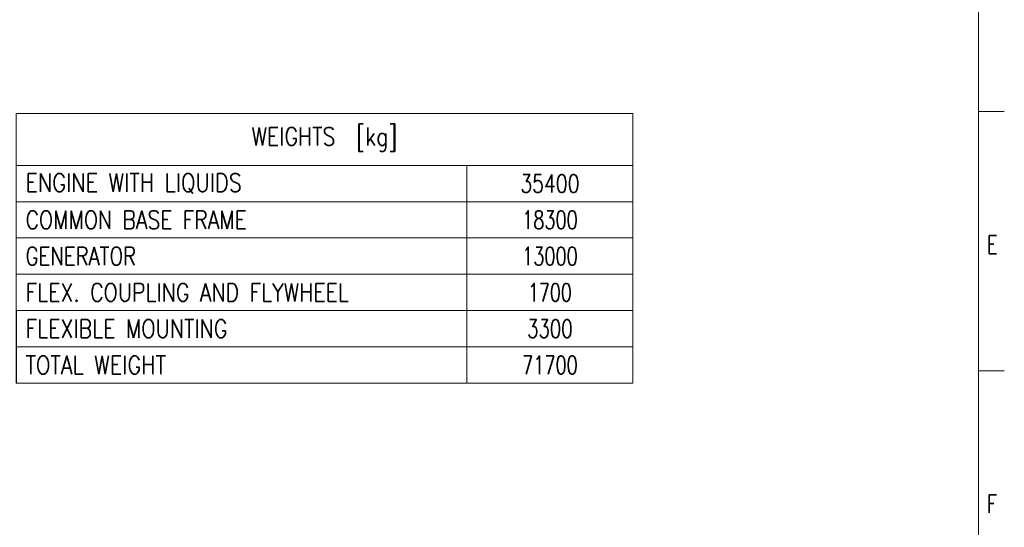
# Model space of a CAD drawing. Header units: inches. Extents: x 0 to 29700, y -16 to 21000.
# Tile 264 of 376: x 20200 to 29700, y 6491 to 11386. Entities that reach past the tile are written whole.
import ezdxf

# ---------------------------------------------------------------- set-up
doc = ezdxf.new("R2010")
doc.units = ezdxf.units.IN
doc.layers.add('210', color=7, linetype='Continuous', true_color=0xffffff)
doc.layers.add('254', color=7, linetype='Continuous', true_color=0xffffff)
doc.styles.add('latin_extended', font='simplex.shx')

# ---------------------------------------------------------------- blocks, each defined once
blk = doc.blocks.new('TabularNote1')
at = {"layer": '254', "color": 172, "linetype": 'Continuous', "lineweight": 18}
for p, q in [((0, 0), (87, 0)), ((0, 0), (0, -10)), ((87, 0), (119, 0)), ((119, 0), (119, -10)), ((0, -10), (87, -10)), ((0, -10), (0, -17)), ((87, -10), (119, -10)), ((87, -10), (87, -17)), ((119, -10), (119, -17)), ((0, -17), (87, -17)), ((0, -17), (0, -24)), ((87, -17), (119, -17)), ((87, -17), (87, -24)), ((119, -17), (119, -24)), ((0, -24), (87, -24)), ((0, -24), (0, -31)), ((87, -24), (119, -24)), ((87, -24), (87, -31)), ((119, -24), (119, -31)), ((0, -31), (87, -31)), ((0, -31), (0, -38)), ((87, -31), (119, -31)), ((87, -31), (87, -38)), ((119, -31), (119, -38)), ((0, -38), (87, -38)), ((87, -38), (119, -38)), ((87, -38), (87, -45)), ((119, -38), (119, -45)), ((0, -45), (87, -45)), ((87, -45), (119, -45)), ((87, -45), (87, -52)), ((119, -45), (119, -52)), ((0, -52), (87, -52)), ((87, -52), (119, -52))]:
    blk.add_line(p, q, dxfattribs=at)
at = {"layer": '254', "color": 172, "linetype": 'Continuous', "lineweight": 25}
for p, q in [((0, -38), (0, -45)), ((0, -45), (0, -52))]:
    blk.add_line(p, q, dxfattribs=at)
at = {"layer": '254', "color": 2, "linetype": 'Continuous', "lineweight": 13, "char_height": 3.5, "line_spacing_factor": 0.963855, "style": 'latin_extended'}
for s, insert, attachment_point in [('\\W0.8304;WEIGHTS  [kg]', (59.5, -5), 5), ('\\W0.8405;ENGINE WITH LIQUIDS', (1.8175, -13.5), 4), ('\\W0.7610;35400', (103, -13.5), 5), ('\\W0.8254;COMMON BASE FRAME', (1.8175, -20.5), 4), ('\\W0.7146;18300', (103, -20.5), 5), ('\\W0.7945;GENERATOR', (1.8175, -27.5), 4), ('\\W0.7146;13000', (103, -27.5), 5), ('\\W0.8303;FLEX. COUPLING AND FLYWHEEL', (1.8175, -34.5), 4), ('\\W0.7031;1700', (103, -34.5), 5), ('\\W0.8324;FLEXIBLE MOUNTING', (1.8175, -41.5), 4), ('\\W0.7316;3300', (103, -41.5), 5), ('\\W0.8408;TOTAL WEIGHT', (1.8175, -48.5), 4), ('\\W0.7146;71700', (103, -48.5), 5)]:
    blk.add_mtext(s, dxfattribs=dict(at, insert=insert, attachment_point=attachment_point))

msp = doc.modelspace()

# ---------------------------------------------------------------- linework, layer by layer
at = {"layer": '210', "color": 7, "linetype": 'Continuous', "lineweight": 18}
for p, q in [((29450, 250), (29450, 20750)), ((29700, 10500), (29450, 10500)), ((29700, 8000), (29450, 8000))]:
    msp.add_line(p, q, dxfattribs=at)

# ---------------------------------------------------------------- block references
at = {"layer": '254', "color": 172, "linetype": 'Continuous', "lineweight": 18, "xscale": 50, "yscale": 50, "zscale": 50}
msp.add_blockref('TabularNote1', (20165.603, 10480.795), dxfattribs=at)

# ---------------------------------------------------------------- texts
at = {"layer": '210', "color": 211, "linetype": 'Continuous', "lineweight": 18, "char_height": 175, "attachment_point": 7, "line_spacing_factor": 0.963855, "style": 'latin_extended'}
for s, insert in [('\\W0.7067;E', (29533.887, 9129.555)), ('\\W0.7067;F', (29533.887, 6629.555))]:
    msp.add_mtext(s, dxfattribs=dict(at, insert=insert))

doc.saveas('drawing.dxf')
